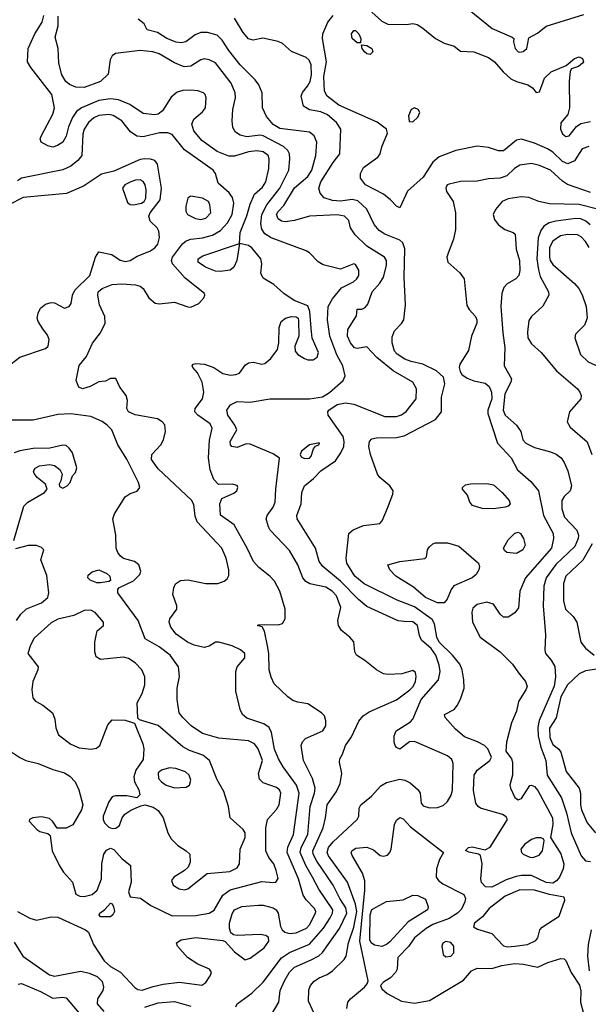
# Model space of a CAD drawing. Extents: x 1173029 to 1307123, y 522559 to 678521.
# Tile 494 of 623: x 1234203 to 1237661, y 630491 to 636480. Entities that reach past the tile are written whole.
import ezdxf

# ---------------------------------------------------------------- set-up
doc = ezdxf.new("R2010")
doc.units = 0

msp = doc.modelspace()

# ---------------------------------------------------------------- linework, layer by layer
at = {"layer": '0CON10XD'}
for points in [[(1236345.3, 636525.3), (1236405, 636472.2), (1236443, 636453), (1236555, 636450.5), (1236595, 636456.5), (1236620.2, 636450.2), (1236655, 636429.4), (1236732.9, 636365), (1236785, 636338.2), (1236845, 636318.8), (1236885, 636288), (1236965.9, 636284.1), (1237055, 636249.6), (1237091.1, 636225), (1237143.4, 636163.4), (1237190.9, 636120.9), (1237223.9, 636103.9), (1237293.8, 636083.8), (1237321.2, 636065), (1237345, 636037.5), (1237365, 636042.5), (1237394.2, 636125), (1237435, 636162.9), (1237527.7, 636202.3), (1237578, 636245), (1237605, 636254.3), (1237626, 636245), (1237631.4, 636225), (1237627.1, 636215), (1237601.2, 636195), (1237558.3, 636181.7), (1237551.9, 636168.1), (1237545.3, 636105), (1237546.5, 635943.5), (1237536.2, 635903.8), (1237495, 635852.5), (1237493.3, 635815), (1237505.5, 635785.5), (1237525, 635770), (1237545.7, 635774.3), (1237588.8, 635831.2), (1237615, 635848.1), (1237675, 635862.1)], [(1236895, 636574.6), (1237076.9, 636426.9), (1237197.5, 636375), (1237207.5, 636365), (1237206.7, 636345), (1237217.5, 636305), (1237235, 636285.8), (1237245, 636283.1), (1237265, 636287.5), (1237287.5, 636305), (1237300.7, 636369.3), (1237352.1, 636397.9), (1237405, 636441.5), (1237635, 636511.8)], [(1235605, 635359.2), (1235631.1, 635418.9), (1235679.2, 635460.8), (1235699.7, 635495), (1235718.5, 635575), (1235720, 635635), (1235714.7, 635654.7), (1235685, 635677.3), (1235645, 635681.9), (1235595, 635677.4), (1235509.3, 635650.7), (1235475, 635651.2), (1235405, 635678), (1235310.9, 635745), (1235262.7, 635805), (1235250.5, 635845), (1235263.3, 635875), (1235315, 635919.4), (1235332.5, 635945), (1235336.5, 636005), (1235330.6, 636025), (1235320.8, 636035), (1235287.6, 636047.6), (1235245, 636052.5), (1235195, 636049.2), (1235161.2, 636038.8), (1235125, 636009.2), (1235072.1, 635925), (1235045, 635906), (1235025, 635901.6), (1234955, 635910), (1234873.5, 635963.5), (1234805, 635992.6), (1234755, 635999.8), (1234685, 635988.4), (1234580, 635945), (1234549, 635921), (1234524.3, 635885.7), (1234500.6, 635829.4), (1234485, 635772), (1234465, 635736), (1234433.3, 635715), (1234405, 635705.6), (1234375, 635713.3), (1234334.2, 635735), (1234328.6, 635755), (1234335, 635776.7), (1234405.6, 635905), (1234415.5, 635945), (1234398.9, 636025), (1234270.2, 636190.2), (1234251.1, 636225), (1234253.9, 636306.1), (1234294.6, 636395), (1234339.7, 636465), (1234350, 636505)], [(1235731.8, 630425), (1235778.5, 630505), (1235787.5, 630575), (1235814.1, 630635), (1235845, 630686.2), (1235875, 630717.1), (1235975, 630760.9), (1236023.5, 630786.5), (1236043.9, 630806.1), (1236147.7, 630952.3), (1236192.8, 631045), (1236187.7, 631077.7), (1236150.4, 631135), (1236109.5, 631215), (1236011.1, 631361.1), (1235988.4, 631405), (1235986, 631425), (1236048.6, 631565), (1236063.2, 631625), (1236072.5, 631705), (1236130.9, 631785), (1236153.3, 631835), (1236162.5, 631895), (1236148, 631965), (1236150, 631985), (1236167.5, 632012.5), (1236185.6, 632065), (1236221.3, 632118.7), (1236266.7, 632213.3), (1236291.9, 632245), (1236328.9, 632271.1), (1236495, 632343.1), (1236576.4, 632405), (1236596.1, 632425), (1236611.3, 632455), (1236615.3, 632485.3), (1236609.8, 632509.8), (1236595, 632522.5), (1236527.7, 632502.3), (1236445, 632497.5), (1236415, 632502.4), (1236372.5, 632525), (1236302.4, 632582.4), (1236251.4, 632615), (1236241.4, 632635), (1236235.4, 632695.4), (1236211.1, 632725), (1236161.2, 632765), (1236142, 632795), (1236138, 632825), (1236157.1, 632905), (1236130.6, 632975), (1236103.9, 633005), (1236065, 633029), (1235968.7, 633048.7), (1235943.6, 633063.6), (1235925.9, 633085.9), (1235894.1, 633164.1), (1235845, 633251.4), (1235726.9, 633375), (1235715.6, 633395), (1235702.2, 633445), (1235708.5, 633465), (1235744.6, 633515), (1235756.9, 633545), (1235760.8, 633625), (1235783.9, 633813.9), (1235745, 633840.6), (1235605, 633899.2), (1235580.3, 633899.7), (1235525, 633878.6), (1235493.8, 633883.8), (1235484.4, 633895), (1235483.3, 633915), (1235523.3, 633985), (1235511.4, 634015), (1235468.7, 634075), (1235463.5, 634105), (1235485, 634138.2), (1235525, 634157.3), (1235605, 634153.8), (1235725, 634174.7), (1235965, 634173.9), (1236045.5, 634185.5), (1236087.7, 634212.3), (1236170, 634285), (1236183.1, 634315), (1236167.7, 634375), (1236132, 634442), (1236088.5, 634555), (1236076.1, 634655), (1236079.6, 634735), (1236105, 634783.3), (1236160.7, 634849.3), (1236232.5, 634885), (1236254.5, 634905), (1236265.4, 634925), (1236265, 634956.2), (1236245, 634990.8), (1236235, 634995.7), (1236155, 634962.7), (1236049.3, 634989.3), (1236017.7, 635007.7), (1235965, 635061.8), (1235945, 635074.6), (1235732.8, 635152.8), (1235695, 635178.8), (1235675.3, 635205.3), (1235669.4, 635239.4), (1235675.7, 635295), (1235705.7, 635354.3), (1235785.7, 635455), (1235840.3, 635565), (1235847.2, 635635), (1235843.3, 635665), (1235833.8, 635683.8), (1235808.4, 635708.4), (1235685, 635774.2), (1235665, 635777.3), (1235585, 635768.2), (1235545, 635778.8), (1235516.1, 635796.1), (1235499.5, 635825), (1235495.4, 635865.4), (1235499.6, 635935), (1235516.4, 636005), (1235513.8, 636035), (1235488.8, 636095), (1235395, 636218.2), (1235356.4, 636236.4), (1235325, 636242.5), (1235305, 636236.8), (1235245, 636197.5), (1235204.1, 636194.1), (1235145, 636218.7), (1235052, 636272), (1235013.8, 636285), (1234935, 636293.4), (1234785, 636273.8), (1234765, 636260), (1234753, 636237), (1234740.6, 636149.4), (1234694.3, 636105), (1234595, 636067.3), (1234545, 636069.6), (1234505.3, 636085.3), (1234483.6, 636105), (1234460.5, 636145), (1234441.9, 636215), (1234437.1, 636305), (1234418.1, 636375), (1234437.3, 636442.7), (1234438.2, 636501.8)], [(1236084.4, 634105.6), (1236135, 634140.5), (1236185, 634150), (1236235, 634140.9), (1236423.6, 634066.4), (1236495, 634067.6), (1236525, 634076.5), (1236553.6, 634096.4), (1236614.5, 634175), (1236616.5, 634235), (1236593.3, 634275), (1236474.6, 634345), (1236376.3, 634426.3), (1236315, 634490), (1236255, 634480.6), (1236240, 634485), (1236214.6, 634515), (1236197.9, 634555), (1236198.9, 634595), (1236251.7, 634678.3), (1236255, 634720), (1236285, 634720), (1236305, 634730), (1236320.5, 634749.5), (1236347.8, 634825), (1236393.1, 634876.9), (1236415.2, 634914.8), (1236433.3, 634985), (1236433.9, 635015), (1236421.8, 635035), (1236315, 635102.5), (1236242.7, 635172.7), (1236214.4, 635215), (1236205, 635258.8), (1236178.8, 635285), (1236135, 635293.2), (1235965, 635285.4), (1235875, 635259.3), (1235818.5, 635251.5), (1235795, 635254.6), (1235775, 635270), (1235765.4, 635295), (1235775, 635314.4), (1235809, 635351), (1235875, 635456.8), (1235955, 635526.8), (1235980.8, 635565), (1236004.6, 635655), (1236010.7, 635735), (1235994.2, 635774.2), (1235966.2, 635796.2), (1235785, 635817.9), (1235745, 635842), (1235705, 635891.9), (1235679.5, 635945), (1235677.5, 636035), (1235656.9, 636085), (1235635, 636115.5), (1235543.4, 636205), (1235475, 636292.7), (1235435.2, 636355.2), (1235405, 636386.8), (1235345, 636402.5), (1235305, 636402.9), (1235271.4, 636388.6), (1235214.4, 636345.6), (1235185, 636339.4), (1235155, 636343.5), (1235098.6, 636365), (1235041.7, 636401.7), (1234979.5, 636419.5), (1234960, 636455), (1234923.8, 636483.8)], [(1237075, 631204.7), (1237035.3, 631205.3), (1237012.4, 631232.4), (1237008.2, 631255), (1237016.1, 631346.1), (1237005.8, 631395.8), (1236994.2, 631404.2), (1236935, 631416.2), (1236913.6, 631426.4), (1236932.5, 631445), (1236955, 631450), (1237035, 631430), (1237065, 631446.7), (1237170, 631615), (1237160.9, 631630.9), (1237138.8, 631645), (1237005.7, 631685), (1236990.6, 631695), (1236977.5, 631715), (1236962.4, 631792.4), (1236968.2, 631885), (1236985.6, 631915), (1237062, 631975), (1237072, 631995), (1237050, 632045), (1237030.8, 632065), (1236988.5, 632088.5), (1236907.5, 632117.5), (1236854, 632165), (1236791.2, 632235), (1236786.7, 632255), (1236845, 632284), (1236865, 632310), (1236886.6, 632353.4), (1236906.5, 632415), (1236905.3, 632465), (1236894.1, 632525), (1236879.3, 632559.3), (1236835.6, 632615.6), (1236754.8, 632695), (1236740.9, 632725), (1236725.9, 632805), (1236712.2, 632832.2), (1236605, 632908.9), (1236499.9, 632949.9), (1236298.8, 633048.8), (1236241.3, 633095), (1236192.7, 633175), (1236189.6, 633205), (1236206, 633355), (1236231.7, 633378.3), (1236295, 633404.4), (1236394.1, 633415.9), (1236407.7, 633432.3), (1236441.1, 633508.9), (1236472.5, 633595), (1236474.3, 633615), (1236455, 633644.3), (1236392.9, 633695), (1236378.9, 633715), (1236335.8, 633835), (1236325.8, 633885), (1236330, 633915), (1236345, 633930), (1236372.7, 633937.3), (1236495, 633939.2), (1236541.6, 633948.4), (1236731.2, 634048.8), (1236768.1, 634095), (1236768.7, 634185), (1236788.1, 634265), (1236780, 634305), (1236738.6, 634345), (1236654.3, 634384.3), (1236585, 634400.4), (1236546.2, 634416.2), (1236499.2, 634445), (1236482.5, 634465), (1236468.8, 634515), (1236467.8, 634552.2), (1236482.4, 634587.6), (1236525, 634631.9), (1236538.8, 634655), (1236548.8, 634745), (1236542, 634915), (1236546.3, 635086.3), (1236533.1, 635123.1), (1236515, 635138.9), (1236424.8, 635174.8), (1236388.5, 635198.5), (1236358.8, 635235), (1236315, 635327.5), (1236259, 635379), (1236225, 635387.4), (1236155, 635377.5), (1236105, 635380.8), (1236055.8, 635395.8), (1236030, 635425), (1236023.1, 635455), (1236034.7, 635495), (1236108.8, 635611.2), (1236150.5, 635665), (1236155.5, 635815), (1236129.2, 635855), (1236075, 635901.1), (1236035, 635918.9), (1235965, 635931.2), (1235930, 635955), (1235914.6, 636015), (1235922.4, 636037.6), (1235953.9, 636076.1), (1235969.3, 636105), (1235977.1, 636145), (1235975.5, 636205.5), (1235963.1, 636235), (1235945, 636249.6), (1235856.9, 636286.9), (1235801.2, 636335), (1235775, 636347.1), (1235681.7, 636368.3), (1235624.2, 636355.8), (1235595, 636364.4), (1235563.2, 636403.2), (1235509.2, 636489.2)], [(1236515, 635336.7), (1236495, 635346.2), (1236458.6, 635385), (1236415, 635418.2), (1236305.4, 635475.4), (1236275.5, 635515.5), (1236275.6, 635545), (1236295, 635580.6), (1236380.8, 635645), (1236395.5, 635664.5), (1236405, 635707.5), (1236439.3, 635790.7), (1236433.3, 635815), (1236376.9, 635856.9), (1236145, 635960.9), (1236073.8, 636015), (1236056.4, 636046.4), (1236052.7, 636135), (1236069.6, 636225), (1236044.6, 636365), (1236047.3, 636395), (1236077.7, 636465), (1236110.4, 636505)], [(1236255, 636338.8), (1236225.6, 636365), (1236222.2, 636395), (1236235, 636414.2), (1236245, 636415.6), (1236266.7, 636395), (1236278, 636365), (1236275, 636340), (1236255, 636338.8)], [(1236335, 636268.8), (1236315, 636272), (1236300, 636285), (1236286.2, 636305), (1236281.7, 636328.3), (1236315, 636324), (1236345, 636306), (1236350, 636285), (1236335, 636268.8)], [(1236595, 635860), (1236625, 635887.5), (1236636.7, 635915), (1236626.7, 635935), (1236605, 635943.8), (1236583.8, 635935), (1236567.5, 635895), (1236571.7, 635861.7), (1236595, 635860)], [(1234725, 634281.2), (1234685, 634278), (1234631.7, 634248.3), (1234585, 634234.3), (1234562.5, 634245), (1234546.7, 634285), (1234565, 634376), (1234609.1, 634430.9), (1234646.7, 634513.3), (1234695.6, 634575), (1234723.5, 634635), (1234721.5, 634675), (1234689.5, 634745), (1234677.5, 634805), (1234681.5, 634825), (1234705, 634845.4), (1234765, 634870), (1234825, 634873.2), (1234906.9, 634866.9), (1234935, 634860), (1234955, 634845.6), (1234989.5, 634789.5), (1235026.7, 634756.7), (1235051.1, 634751.1), (1235145, 634761.3), (1235225, 634732.9), (1235245, 634732.5), (1235293.3, 634755), (1235322.3, 634787.7), (1235330, 634805), (1235328, 634815), (1235208.9, 634908.9), (1235133.1, 634995), (1235126.1, 635015), (1235133.2, 635035), (1235193.6, 635116.4), (1235215.6, 635134.4), (1235245, 635145.8), (1235315, 635153.9), (1235375, 635168.9), (1235425, 635197.2), (1235466.9, 635245), (1235495.8, 635295), (1235505.3, 635365), (1235498.5, 635398.5), (1235477.8, 635427.8), (1235410.6, 635485), (1235394.6, 635544.6), (1235380.5, 635565), (1235205, 635687.9), (1235131.3, 635781.3), (1235105, 635791.3), (1235053, 635793), (1234955, 635768.2), (1234915, 635772.2), (1234877.5, 635797.5), (1234823.8, 635865), (1234771.8, 635898.2), (1234745, 635902.7), (1234685, 635897.6), (1234655, 635884.2), (1234621.6, 635855), (1234595.9, 635815), (1234586.9, 635785), (1234580.4, 635655), (1234556.4, 635623.6), (1234515, 635589.3), (1234465, 635566.5), (1234215, 635515.5), (1234190.8, 635499.2)], [(1237665, 635709.2), (1237625, 635694), (1237577.3, 635622.7), (1237536.1, 635603.9), (1237505, 635616.8), (1237445, 635674.5), (1237414.1, 635694.1), (1237335, 635729.2), (1237255, 635752.9), (1237225, 635748), (1237145, 635682), (1237115, 635682), (1237055, 635703.3), (1236985, 635711.9), (1236855.3, 635684.7), (1236755, 635646.9), (1236715, 635614.3), (1236657.5, 635522.5), (1236562.7, 635437.3), (1236515, 635336.7)], [(1234125, 634367.1), (1234205, 634427.1), (1234359.7, 634480.3), (1234376, 634495), (1234382.9, 634535), (1234372, 634562), (1234345, 634600), (1234315.7, 634645), (1234310, 634665), (1234315.6, 634694.4), (1234330.8, 634725), (1234360.9, 634749.1), (1234395, 634760.5), (1234415, 634757.5), (1234475, 634725.5), (1234505, 634735.7), (1234516.5, 634755), (1234524.6, 634805), (1234538.8, 634835), (1234629.3, 634925), (1234663.5, 635036.5), (1234685, 635068), (1234763, 635053), (1234815, 635016.7), (1234845, 635009.1), (1234875, 635016.4), (1234917.6, 635042.4), (1234995, 635071.6), (1235025, 635092.1), (1235043.6, 635115), (1235053.9, 635155), (1235050, 635195), (1235038.5, 635215), (1234996.7, 635255), (1234988.5, 635285), (1234997.2, 635305), (1235058.2, 635385), (1235065.6, 635455), (1235040.6, 635600.6), (1235025, 635624.2), (1234998.9, 635631.1), (1234965, 635634.7), (1234935, 635630), (1234775, 635559.7), (1234699.8, 635540.2), (1234591.8, 635468.2), (1234487.4, 635422.6), (1234225, 635399.5), (1234138.2, 635355)], [(1237675, 635428.6), (1237535, 635477.6), (1237505, 635497.5), (1237431.5, 635565), (1237365, 635594.1), (1237315, 635604.7), (1237245, 635594.6), (1237213.1, 635575), (1237165, 635531.4), (1237125, 635515.6), (1237055, 635513.1), (1236985, 635498.6), (1236885, 635495.6), (1236815, 635480.8), (1236803.8, 635475), (1236794.2, 635455), (1236800, 635435), (1236840, 635375), (1236852.9, 635305), (1236853.1, 635205), (1236841.2, 635145), (1236809.7, 635059.7), (1236800.8, 635035), (1236807.3, 635005), (1236879.9, 634939.9), (1236905.6, 634905), (1236922.7, 634742.7), (1236937, 634717), (1236975.7, 634675), (1236984.2, 634655), (1236984.2, 634635), (1236951.9, 634555), (1236932.8, 634467.2), (1236881.1, 634385), (1236876.9, 634365), (1236881.3, 634341.3), (1236892.8, 634322.8), (1236925, 634298.9), (1236965, 634283.8), (1237035, 634269.1), (1237058.3, 634248.3), (1237071.9, 634215), (1237074.8, 634175), (1237051.1, 634105), (1237050, 634085), (1237108.2, 633905), (1237191.5, 633815), (1237231.5, 633741.5), (1237311.8, 633671.8), (1237359.5, 633615), (1237389.4, 633465), (1237448, 633355), (1237450.7, 633325), (1237436.7, 633265), (1237279.3, 633085), (1237244.5, 633005), (1237236.6, 632903.4), (1237215, 632871.5), (1237175, 632845.4), (1237146, 632846), (1237125.5, 632865), (1237085, 632924.5), (1237045, 632936.8), (1236985, 632922.2), (1236959.8, 632900.2), (1236953.7, 632876.3), (1236956.5, 632815), (1237003.3, 632725), (1237125.8, 632635.8), (1237199.4, 632559.4), (1237236.5, 632506.5), (1237280, 632455), (1237288.6, 632425), (1237281.9, 632405), (1237236.8, 632333.2), (1237224.2, 632275), (1237195, 632202.5), (1237163.3, 632085), (1237160.7, 632030.7), (1237193.6, 631983.6), (1237200, 631965), (1237200, 631885), (1237184, 631825), (1237188, 631805), (1237215, 631750), (1237235, 631734), (1237255, 631744), (1237305, 631822), (1237315, 631824.2), (1237335, 631815.6), (1237355, 631791.4), (1237443.5, 631625), (1237446.4, 631585), (1237431.2, 631505), (1237495, 631405.7), (1237513.1, 631345), (1237508.1, 631315), (1237486.9, 631265), (1237468.7, 631241.3), (1237445, 631227.4), (1237405, 631232.8), (1237315, 631274.7), (1237255, 631274.7), (1237222, 631268), (1237161.7, 631248.3), (1237075, 631204.7)], [(1234895, 635354.6), (1234945, 635364.2), (1234959.7, 635375), (1234969.8, 635395), (1234973.3, 635445), (1234967.1, 635475), (1234955, 635495.5), (1234935, 635506.8), (1234906.7, 635505), (1234879.2, 635495), (1234843.1, 635475), (1234828.1, 635455), (1234859.4, 635369.4), (1234875, 635357.1), (1234895, 635354.6)], [(1235305, 635265.5), (1235335, 635272.7), (1235365.6, 635305), (1235360.6, 635355), (1235351.9, 635375), (1235315, 635394.6), (1235245, 635406.2), (1235235, 635402.5), (1235226.2, 635393.8), (1235214.4, 635345.6), (1235214.4, 635315), (1235224.3, 635295), (1235271.5, 635271.5), (1235305, 635265.5)], [(1237252.6, 635402.6), (1237175, 635391.2), (1237136.7, 635375), (1237096.7, 635325), (1237083.8, 635295), (1237090, 635265), (1237114.2, 635234.2), (1237154.7, 635204.7), (1237205, 635185.6), (1237215.8, 635175), (1237223.1, 635085), (1237242.9, 635015), (1237244.5, 634955), (1237238.2, 634925), (1237221.4, 634905), (1237167.1, 634872.9), (1237148.6, 634851.4), (1237135.3, 634815), (1237130, 634735), (1237140.7, 634575), (1237153.1, 634485), (1237149.1, 634375), (1237194, 634295), (1237190, 634275), (1237153.5, 634205), (1237142.7, 634105), (1237155.9, 634075), (1237224.6, 634015), (1237251.1, 633975), (1237262.9, 633925), (1237282, 633905), (1237335, 633877.9), (1237431.9, 633851.9), (1237466.7, 633836.7), (1237495.4, 633815.4), (1237515, 633786), (1237537.1, 633737.1), (1237560, 633645), (1237551.4, 633615), (1237515, 633579.4), (1237500.8, 633555), (1237499.6, 633505), (1237516.2, 633455), (1237591.5, 633375), (1237602.1, 633345), (1237599.6, 633325), (1237578.8, 633275), (1237463.7, 633166.3), (1237405.3, 633085), (1237391.2, 633035), (1237386.7, 632915), (1237401.2, 632738.8), (1237396.2, 632645), (1237401.2, 632625), (1237435.4, 632585.4), (1237457, 632547), (1237462.3, 632482.3), (1237453.4, 632426.6), (1237363.4, 632216.6), (1237354.8, 632175), (1237357, 632125), (1237371.9, 632055), (1237402.8, 631975), (1237410.7, 631885), (1237497.5, 631747.5), (1237529.8, 631655), (1237556.9, 631535), (1237618.5, 631395), (1237644.5, 631364.5), (1237675, 631360)], [(1237717, 635327), (1237605, 635356.5), (1237425, 635359.3), (1237360, 635375), (1237299.4, 635399.4), (1237252.6, 635402.6)], [(1235517.5, 630475), (1235525.7, 630495), (1235615, 630559.3), (1235684.1, 630625.9), (1235795.9, 630774.1), (1235843.8, 630806.2), (1235965, 630857.7), (1236051.2, 630955), (1236092.2, 631017.8), (1236106.1, 631045), (1236107, 631065), (1236021.6, 631191.6), (1235985, 631263.8), (1235942.8, 631335), (1235910, 631415), (1235914.8, 631445), (1235955.2, 631525), (1235969.1, 631695), (1235995.8, 631775), (1235999.7, 631805), (1235985, 631864.2), (1235930.3, 631975), (1235915.3, 632064.7), (1235923, 632087), (1235941.7, 632108.3), (1236047.5, 632155), (1236064.3, 632185), (1236065.6, 632215), (1236056.9, 632245), (1236039.2, 632265), (1235955, 632318.5), (1235895, 632328.5), (1235865, 632340), (1235835, 632360.9), (1235751.3, 632441.3), (1235731.9, 632481.9), (1235721.5, 632525), (1235718.7, 632625), (1235711.2, 632671.2), (1235691.7, 632761.7), (1235678.3, 632788.3), (1235650, 632795), (1235655, 632800), (1235695, 632802.5), (1235775, 632800), (1235802.3, 632807.7), (1235818.8, 632835), (1235817.5, 632895), (1235784.5, 633005), (1235752.2, 633065), (1235724.3, 633095), (1235657.3, 633147.3), (1235624.4, 633185), (1235587.1, 633265), (1235507, 633407), (1235425, 633467.5), (1235420, 633535), (1235431.7, 633568.3), (1235505, 633600), (1235523.8, 633615), (1235530, 633635), (1235525, 633646.2), (1235495, 633656), (1235413, 633653), (1235384.1, 633684.1), (1235362.1, 633742.1), (1235352.3, 633815), (1235357.9, 633922.1), (1235373.6, 633995), (1235361.7, 634021.7), (1235286.9, 634075), (1235268.1, 634095), (1235270, 634115), (1235315.7, 634175), (1235322.5, 634215), (1235313.8, 634275), (1235285, 634332.5), (1235256.7, 634365), (1235252.5, 634375), (1235257.5, 634385), (1235275, 634390), (1235327.5, 634385), (1235385, 634364), (1235438.3, 634328.3), (1235485, 634317.3), (1235518.6, 634321.4), (1235539.1, 634330.9), (1235575, 634379.4), (1235595, 634393.8), (1235625, 634397.1), (1235675, 634385.6), (1235695, 634390), (1235730.9, 634419.1), (1235772, 634475), (1235780, 634515), (1235781.2, 634608.8), (1235794, 634645), (1235820, 634665), (1235855.9, 634675.9), (1235885, 634673.3), (1235896.2, 634665), (1235899.5, 634649.5), (1235900, 634555), (1235876, 634495), (1235878, 634465), (1235894.7, 634444.7), (1235935, 634418.5), (1235955, 634410.8), (1235988.2, 634411.8), (1236013.2, 634426.8), (1236020, 634455), (1235982.8, 634542.8), (1235976, 634604), (1235967.1, 634705), (1235955, 634740), (1235872.2, 634772.2), (1235810, 634815), (1235748.9, 634868.9), (1235685, 634907.5), (1235668.9, 634938.9), (1235675.6, 634995), (1235670.5, 635025), (1235615, 635092.2), (1235595, 635106.7), (1235540, 635120), (1235524.5, 635015), (1235505, 634976), (1235483.3, 634956.7), (1235425, 634948.8), (1235395, 634951.5), (1235334.2, 634975), (1235289.4, 635005), (1235288.1, 635025), (1235317.5, 635045), (1235540, 635120), (1235544, 635185), (1235585, 635286.9), (1235605, 635359.2)], [(1237672.2, 635232.2), (1237646.5, 635255), (1237615, 635268.3), (1237585, 635271.1), (1237464.7, 635254.7), (1237424.4, 635245.6), (1237390.4, 635225), (1237371.9, 635198.1), (1237357.5, 635152.5), (1237349.2, 635025), (1237358, 634958), (1237369.2, 634919.2), (1237420, 634825), (1237421.4, 634805), (1237385, 634738), (1237316, 634675), (1237299.7, 634650.3), (1237290.7, 634579.3), (1237292.7, 634545), (1237315, 634508.1), (1237374.3, 634455), (1237467.8, 634345), (1237595, 634234.3), (1237610, 634215), (1237618.1, 634195), (1237616.9, 634175), (1237547.1, 634095), (1237532.5, 634035), (1237552.1, 634002.1), (1237653.6, 633913.6), (1237682.1, 633835)], [(1237667.1, 635095), (1237645, 635132), (1237618.6, 635158.6), (1237595, 635171.4), (1237534.7, 635174.7), (1237491.9, 635165), (1237445, 635132.9), (1237426.1, 635095), (1237424.8, 635035), (1237429.5, 635015), (1237445, 634991.3), (1237577.1, 634875), (1237603.8, 634845), (1237625, 634805.8), (1237648.6, 634735), (1237654.7, 634665), (1237638, 634622), (1237605, 634590.5), (1237583.1, 634566.9), (1237579.1, 634545), (1237613.1, 634443.1), (1237660.2, 634400.2), (1237785, 634342.9)], [(1234190, 631055), (1234265, 631014.7), (1234305, 631003.2), (1234395, 631024.1), (1234435, 631020.4), (1234604.5, 630944.5), (1234620.9, 630930.9), (1234651.8, 630855), (1234716.8, 630755), (1234755, 630721.4), (1234817.1, 630687.1), (1234904.1, 630594.1), (1234922.3, 630582.3), (1234947.5, 630577.5), (1235015, 630598.7), (1235075, 630614.1), (1235175, 630626.7), (1235311.7, 630608.3), (1235335, 630624.2), (1235362.5, 630665), (1235370, 630685), (1235358, 630705), (1235287.1, 630735), (1235222.9, 630775), (1235162.5, 630845), (1235157.5, 630865), (1235185, 630884.4), (1235275, 630897.9), (1235439.7, 630879.7), (1235452.7, 630872.7), (1235509.7, 630809.7), (1235575, 630762.5), (1235605, 630771.2), (1235690, 630835), (1235719.2, 630875), (1235717, 630897), (1235700.6, 630910.6), (1235665, 630916.7), (1235525, 630909.4), (1235503.1, 630913.1), (1235486.7, 630926.7), (1235479.1, 630955), (1235479.6, 630985), (1235495, 631042), (1235510, 631065), (1235554.7, 631085.3), (1235655, 631094.1), (1235685, 631093.4), (1235745, 631077.7), (1235763.3, 631065), (1235774.5, 631045), (1235790, 630965), (1235799.2, 630945), (1235815, 630930), (1235845, 630922.1), (1235885, 630926.6), (1235947.1, 630955), (1235966.8, 630975), (1236001.6, 631045), (1236004, 631055), (1235996.6, 631075), (1235946.3, 631126.3), (1235927.3, 631155), (1235898.1, 631255), (1235830.9, 631415), (1235833.8, 631446.2), (1235868.1, 631525), (1235902.3, 631775), (1235887.1, 631825), (1235806.2, 631935), (1235778, 631985), (1235753.8, 632043.8), (1235734.7, 632144.7), (1235721.4, 632175), (1235687.8, 632197.8), (1235585, 632231.5), (1235558.9, 632255), (1235544.5, 632285), (1235518.6, 632395), (1235517.5, 632515), (1235526, 632545), (1235571.7, 632598.3), (1235571.9, 632625), (1235546.9, 632646.9), (1235495, 632670.9), (1235415, 632693.1), (1235395, 632693.1), (1235355, 632670.6), (1235325, 632661.9), (1235265, 632675.5), (1235222.9, 632695), (1235155, 632743.5), (1235121.5, 632785), (1235113.2, 632815), (1235115.5, 632835), (1235159.5, 632895), (1235158.9, 632915), (1235134, 632985), (1235140, 633025), (1235151.2, 633048.8), (1235181.7, 633068.3), (1235225, 633073.1), (1235335, 633051.1), (1235408.7, 633051.3), (1235446.7, 633065), (1235465, 633080), (1235475, 633100), (1235475.7, 633134.3), (1235458.1, 633205), (1235432.5, 633265), (1235283.1, 633425), (1235269.7, 633459.7), (1235261.8, 633531.8), (1235248.5, 633558.5), (1235045, 633748.2), (1235004.1, 633805), (1235006.5, 633835), (1235061.5, 633895), (1235078.4, 633925), (1235090.7, 633975), (1235085.8, 634015.8), (1235070.5, 634035), (1235042.3, 634052.3), (1234906, 634076), (1234865.8, 634095), (1234855.8, 634115), (1234858.8, 634165), (1234851.2, 634195), (1234813.3, 634245), (1234788.3, 634298.3), (1234755, 634297.5), (1234725, 634281.2)], [(1235763.3, 631305), (1235749.5, 631345), (1235718.5, 631385), (1235699.5, 631425), (1235700, 631565), (1235710.5, 631615), (1235765, 631676.7), (1235782.3, 631705), (1235792.3, 631775), (1235782.5, 631795), (1235765, 631810.9), (1235685, 631837.5), (1235660.9, 631860.9), (1235655.7, 631895), (1235679.4, 631975), (1235654.6, 632045), (1235630.9, 632075), (1235595, 632093.5), (1235415, 632110.5), (1235315, 632138.8), (1235245.9, 632185.9), (1235194.5, 632235), (1235173.3, 632265), (1235160.8, 632345), (1235160.8, 632415), (1235175.8, 632485), (1235168.1, 632545), (1235118.9, 632615), (1235052.2, 632665), (1234966.9, 632715), (1234924, 632825), (1234800.8, 632995), (1234800, 633015), (1234806.1, 633023.9), (1234895, 633066.9), (1234934, 633105), (1234939.2, 633125), (1234928.8, 633165), (1234901.2, 633185), (1234833.8, 633203.8), (1234816.2, 633216.2), (1234799.4, 633239.4), (1234790.5, 633265), (1234788.2, 633345), (1234768.9, 633445), (1234779.4, 633475), (1234845, 633578), (1234875, 633598), (1234918.3, 633611.7), (1234934, 633635), (1234925.8, 633665), (1234855, 633808), (1234800.5, 633895), (1234763.3, 633985), (1234735.6, 634015), (1234705.8, 634035.8), (1234635, 634066.8), (1234513.8, 634083.8), (1234435, 634078.5), (1234285, 634044.6), (1234155, 634044.6)], [(1235993.8, 630435), (1235960.4, 630510.4), (1235961.1, 630578.9), (1235972.2, 630605), (1235995, 630631.8), (1236025, 630652.5), (1236072.7, 630672.7), (1236105.9, 630694.1), (1236175.8, 630764.2), (1236189.1, 630785), (1236202.9, 630865), (1236235, 630960), (1236253.1, 631055), (1236245, 631101.2), (1236196.7, 631235), (1236081.6, 631395), (1236072.6, 631415), (1236081.4, 631445), (1236110.4, 631479.6), (1236255.7, 631615), (1236265.7, 631635), (1236268.6, 631685), (1236278.6, 631705), (1236343.3, 631756.7), (1236400.6, 631819.4), (1236435, 631840.7), (1236515, 631860.9), (1236545, 631854.7), (1236577.8, 631837.8), (1236626, 631795), (1236638, 631775), (1236644.2, 631715), (1236658, 631698), (1236695, 631685.5), (1236745, 631688.9), (1236778.6, 631701.4), (1236805.3, 631724.7), (1236827.6, 631762.4), (1236836.3, 631793.7), (1236839.6, 631955), (1236830.7, 631980.7), (1236805, 632001.8), (1236605, 632090.8), (1236573, 632087), (1236515, 632043.8), (1236495, 632052.5), (1236486.7, 632065), (1236480, 632085), (1236480, 632125), (1236493.3, 632155), (1236579.7, 632210.3), (1236595, 632226), (1236645.8, 632345), (1236749.5, 632465), (1236760, 632515), (1236754.2, 632555), (1236734.8, 632615), (1236705, 632656.3), (1236647.1, 632707.1), (1236634.7, 632734.7), (1236621.8, 632795), (1236595, 632817.3), (1236541.2, 632818.8), (1236505, 632823.1), (1236315, 632910.9), (1236263.5, 632953.5), (1236155, 633064.2), (1236046.2, 633155), (1236024.1, 633185), (1236002.9, 633265), (1235890, 633445), (1235887.8, 633465), (1235915.5, 633535), (1235919.5, 633605), (1235934.4, 633645), (1235991.1, 633688.9), (1236035, 633736.2), (1236123.3, 633796.7), (1236155.9, 633845), (1236174.3, 633885), (1236177.5, 633915), (1236171.2, 633945), (1236078.8, 634075), (1236077.1, 634095), (1236084.4, 634105.6)], [(1234168.3, 633311.7), (1234227.7, 633522.3), (1234253.3, 633545), (1234353.8, 633605), (1234371.2, 633625), (1234361.2, 633655), (1234310, 633695), (1234290.3, 633720.3), (1234288, 633735), (1234297.1, 633752.9), (1234323.4, 633766.6), (1234385, 633775.6), (1234415, 633769.4), (1234448, 633745), (1234461.2, 633715), (1234453.9, 633676.1), (1234443.3, 633655), (1234445, 633640), (1234465, 633630), (1234492.5, 633645), (1234510, 633665), (1234523.9, 633706.1), (1234543.6, 633726.4), (1234550, 633755), (1234524.7, 633844.7), (1234505, 633874.3), (1234485, 633890), (1234465, 633893.1), (1234386.8, 633873.2), (1234285, 633872.9), (1234205, 633857.5), (1234170, 633845)], [(1235935, 633810.5), (1235965, 633813.8), (1235975.4, 633825), (1235989.5, 633870.5), (1236003.3, 633886.7), (1236022.5, 633895), (1236026.1, 633906.1), (1235965, 633893.8), (1235918, 633855), (1235910, 633835), (1235915, 633822), (1235935, 633810.5)], [(1237085, 633504.2), (1237015, 633506.9), (1236958, 633525), (1236941.9, 633545), (1236927.5, 633587.5), (1236896.7, 633625), (1236896.7, 633635), (1236915, 633651.2), (1236945, 633657.5), (1237045, 633660), (1237085, 633652), (1237136.7, 633605), (1237179.2, 633555), (1237186, 633535), (1237175, 633522), (1237155.6, 633514.4), (1237085, 633504.2)], [(1237225, 633234.3), (1237165, 633238.8), (1237151.2, 633251.2), (1237146.2, 633265), (1237175, 633316.7), (1237215, 633356.7), (1237235, 633363.3), (1237250, 633355), (1237268, 633325), (1237277.5, 633285), (1237262.5, 633255), (1237225, 633234.3)], [(1236785, 632932.9), (1236745, 632933.6), (1236671.8, 632965), (1236598.9, 633028.9), (1236490, 633095), (1236453.8, 633135), (1236442.5, 633165), (1236515.6, 633184.4), (1236667, 633203), (1236677, 633213), (1236684.2, 633255), (1236695, 633273.8), (1236715, 633292.5), (1236732.1, 633297.9), (1236805, 633298.5), (1236875, 633277.5), (1236994, 633175), (1236999.2, 633155), (1236996, 633135), (1236980, 633105), (1236954.2, 633085), (1236843.4, 633036.6), (1236826.6, 633013.4), (1236803.3, 632955), (1236785, 632932.9)], [(1237685, 633291.8), (1237628, 633192), (1237524, 633095), (1237509.9, 633050.1), (1237510, 632945), (1237521.8, 632895), (1237569.5, 632849.5), (1237591.5, 632815), (1237615.5, 632695), (1237645, 632656.9), (1237696.2, 632615)], [(1234184, 632825), (1234211.2, 632865), (1234245, 632896), (1234336.8, 632933.2), (1234373.6, 632966.4), (1234381.5, 632995), (1234369, 633099), (1234331.4, 633195), (1234350, 633255), (1234335, 633270.8), (1234305, 633281.9), (1234255, 633282.5), (1234178.3, 633261.7)], [(1234695, 633054.3), (1234672.5, 633055), (1234631.7, 633071.7), (1234616.7, 633085), (1234619.3, 633100.7), (1234645, 633122), (1234683.9, 633133.9), (1234732.3, 633112.3), (1234752.5, 633095), (1234755, 633070), (1234746.4, 633063.6), (1234695, 633054.3)], [(1235205, 631187.5), (1235225, 631194.2), (1235343.3, 631286.7), (1235481.3, 631298.7), (1235525, 631320.8), (1235540.3, 631345), (1235544.1, 631435), (1235573.6, 631505), (1235575.5, 631535), (1235563.1, 631555), (1235484, 631625), (1235473.8, 631695), (1235445.6, 631785), (1235405, 631857.5), (1235358.5, 631975), (1235316.5, 632006.5), (1235235, 632036), (1235195, 632057.5), (1235046.2, 632186.2), (1234932, 632222), (1234921.2, 632231.2), (1234917.1, 632325), (1234948.5, 632381.5), (1234965.3, 632435), (1234963.5, 632483.5), (1234945.9, 632525.9), (1234905, 632567.9), (1234865, 632593.8), (1234835, 632602.1), (1234695, 632588.8), (1234668.8, 632605), (1234660, 632635), (1234660, 632695), (1234667.5, 632735), (1234675, 632762.5), (1234712.5, 632795), (1234712.5, 632815), (1234662.5, 632875), (1234635, 632888), (1234595, 632885.8), (1234533.1, 632856.9), (1234436, 632834), (1234395, 632812.5), (1234291.9, 632718.1), (1234268, 632675), (1234253.3, 632625), (1234316.2, 632545), (1234313.8, 632525), (1234282.5, 632455), (1234277.5, 632405), (1234282.5, 632355), (1234300, 632335), (1234345, 632310.5), (1234403.3, 632263.3), (1234417.8, 632225), (1234422.7, 632172.7), (1234439.8, 632129.8), (1234514, 632074), (1234565, 632052.1), (1234637.4, 632042.6), (1234670.2, 632049.8), (1234690.8, 632065), (1234738.7, 632191.3), (1234765, 632221.2), (1234845, 632218.6), (1234900.7, 632200.7), (1234952.5, 632075), (1234958.8, 632045), (1234955, 631980), (1234910.4, 631915), (1234897.7, 631875), (1234901.1, 631845), (1234927.5, 631795), (1234933.3, 631765), (1234915, 631746.7), (1234855, 631760), (1234785, 631760), (1234765, 631753.8), (1234745, 631723.8), (1234711.2, 631635), (1234710.4, 631615), (1234719.5, 631595), (1234745, 631569.1), (1234765, 631560.9), (1234787.2, 631562.8), (1234810.7, 631579.3), (1234826.7, 631625), (1234842.2, 631647.8), (1234878.3, 631671.7), (1234940.5, 631699.5), (1234963.9, 631703.9), (1235015, 631690), (1235045, 631670), (1235075.6, 631625), (1235103.5, 631535), (1235125, 631497.5), (1235165, 631457.1), (1235216.7, 631425), (1235237.5, 631405), (1235240, 631355), (1235227.5, 631325), (1235205.8, 631304.2), (1235140, 631265), (1235126.4, 631243.6), (1235136.7, 631215), (1235173.2, 631193.2), (1235205, 631187.5)], [(1237725, 632532), (1237645, 632520), (1237605, 632500.9), (1237535, 632433.8), (1237495, 632360.9), (1237466.7, 632233.3), (1237425, 632170.8), (1237427.7, 632115), (1237445, 632072.2), (1237483.1, 632043.1), (1237494.7, 632024.7), (1237527.6, 631907.6), (1237606.2, 631805), (1237614.6, 631775), (1237613.1, 631705), (1237620.6, 631675), (1237655.4, 631595), (1237705.6, 631535)], [(1234156, 632025), (1234205, 631991.9), (1234240, 631975), (1234316, 631956), (1234405, 631919.5), (1234475, 631899.1), (1234508.7, 631878.7), (1234540, 631845), (1234562.9, 631795), (1234587.9, 631705), (1234580, 631675), (1234526.2, 631583.8), (1234485, 631562.2), (1234432, 631562), (1234403.3, 631605), (1234385, 631621.2), (1234335, 631632), (1234282.5, 631625), (1234263.3, 631615), (1234260, 631605), (1234307.5, 631555), (1234325, 631543.3), (1234375, 631530), (1234388.3, 631518.3), (1234400, 631425), (1234445, 631332.9), (1234469.1, 631295), (1234524.3, 631235), (1234545, 631162), (1234568.3, 631148.3), (1234595, 631146.5), (1234645, 631160), (1234675, 631185.7), (1234700, 631255), (1234703.8, 631345), (1234715.7, 631404.3), (1234731.2, 631428.8), (1234755, 631440.9), (1234775, 631433.3), (1234825, 631378), (1234876.5, 631335), (1234882.2, 631235), (1234864.5, 631174.5), (1234874.2, 631145), (1234937.2, 631137.2), (1235001.7, 631091.7), (1235129.8, 631029.8), (1235275, 631031.2), (1235354.7, 631045.3), (1235385.3, 631064.7), (1235438.5, 631155), (1235483.2, 631186.8), (1235675, 631237.5), (1235745, 631231.4), (1235761.2, 631235), (1235774.3, 631255.7), (1235763.3, 631305)], [(1235145, 631808.9), (1235215, 631812.5), (1235236.2, 631825), (1235244.3, 631855), (1235233.1, 631885), (1235210.8, 631905), (1235153.3, 631925), (1235115, 631928.8), (1235065, 631915.6), (1235045, 631898.8), (1235047.1, 631865), (1235065, 631844.3), (1235095, 631824.4), (1235145, 631808.9)], [(1236192.1, 630465), (1236198.5, 630505), (1236214.5, 630525), (1236301.1, 630595), (1236317.1, 630615), (1236322.9, 630635), (1236272.9, 630875), (1236302.4, 631185), (1236302.5, 631242.5), (1236288.1, 631288.1), (1236225, 631396.2), (1236219.5, 631415), (1236225, 631426.9), (1236248.3, 631441.7), (1236315, 631447.3), (1236355, 631430.6), (1236395, 631395.6), (1236415, 631391.9), (1236440.7, 631399.3), (1236455, 631414), (1236462.7, 631435), (1236483.1, 631585), (1236495, 631611.4), (1236515, 631627.8), (1236535, 631618.9), (1236580.1, 631570.1), (1236780, 631415), (1236757, 631373), (1236738.6, 631315), (1236735.5, 631265), (1236750, 631245), (1236777.5, 631225), (1236905, 631158.6), (1236914.5, 631135), (1236909.6, 631115), (1236890.1, 631069.9), (1236866.2, 631045), (1236816.1, 631013.9), (1236715, 630975.8), (1236675, 630952.9), (1236605.4, 630895), (1236570, 630845), (1236503.9, 630775), (1236498.2, 630705), (1236488.5, 630685), (1236458.1, 630651.9), (1236415.8, 630625), (1236398, 630605), (1236405.7, 630585), (1236438, 630558), (1236525, 630509.6), (1236605, 630498.6), (1236695, 630514.3), (1236902.2, 630637.8), (1236951.9, 630695), (1236985, 630711.8), (1237075, 630708.8), (1237135, 630728.2), (1237215, 630740), (1237265, 630736.1), (1237355, 630716.9), (1237415, 630745.6), (1237495, 630769.4), (1237515, 630767.5), (1237525, 630758), (1237557.3, 630685), (1237607.9, 630607.9), (1237616, 630574), (1237614.2, 630505), (1237631.5, 630435)], [(1237325, 631384.7), (1237361.7, 631398.3), (1237383.8, 631425), (1237392, 631485), (1237390, 631495), (1237375, 631504), (1237345, 631504.4), (1237315, 631494.4), (1237275.6, 631465), (1237251.9, 631435), (1237254.3, 631415), (1237265.7, 631405), (1237305, 631386.8), (1237325, 631384.7)], [(1236405, 630843.3), (1236360.6, 630850.6), (1236341.8, 630865), (1236333, 630883), (1236335.3, 631035), (1236345, 631067.1), (1236435, 631116.5), (1236535, 631126.9), (1236595, 631154.4), (1236625, 631153.1), (1236671.2, 631131.2), (1236687.5, 631085), (1236682.9, 631065), (1236566.5, 630993.5), (1236455, 630870.4), (1236435, 630854.6), (1236405, 630843.3)], [(1237170.3, 630840.3), (1237215, 630844.3), (1237291.2, 630855), (1237341.4, 630878.6), (1237354.3, 630895), (1237367.1, 630945), (1237380.2, 630959.8), (1237483.6, 631026.4), (1237519.2, 631125), (1237515, 631143.3), (1237425, 631158.3), (1237335, 631186.2), (1237245, 631188), (1237155, 631149.3), (1237057.5, 631075), (1237017, 631023), (1236970, 630985), (1236963.3, 630963.3), (1236988, 630948), (1237075, 630921.8), (1237146, 630846), (1237170.3, 630840.3)], [(1234695, 631023.3), (1234687.5, 631035), (1234690, 631045), (1234721.2, 631068.8), (1234755, 631105.8), (1234765, 631102), (1234773.3, 631085), (1234779.1, 631055), (1234770, 631035), (1234755, 631024.2), (1234695, 631023.3)], [(1237678.9, 630945), (1237660, 630855), (1237655.8, 630785), (1237666.1, 630695)], [(1234169.8, 630869.8), (1234221.5, 630785), (1234385, 630670.7), (1234415, 630663.4), (1234575, 630693.5), (1234625, 630681.2), (1234675, 630660.4), (1234705, 630630.5), (1234713.6, 630595), (1234708.6, 630575), (1234676.3, 630523.7), (1234674.6, 630495), (1234715, 630448.2)], [(1236795, 630779.2), (1236825, 630784.2), (1236843.3, 630805), (1236843.3, 630845), (1236825, 630868), (1236795, 630872.9), (1236777.6, 630862.4), (1236770, 630845), (1236779.2, 630795), (1236795, 630779.2)], [(1234195, 630614.2), (1234215, 630617.1), (1234329.7, 630569.7), (1234405, 630527.9), (1234465, 630535.5), (1234485, 630530.5), (1234575.4, 630425)], [(1234965, 630473.5), (1235045, 630500.5), (1235145, 630507.9), (1235245, 630479.2)]]:
    msp.add_lwpolyline(points, dxfattribs=at)

doc.saveas('drawing.dxf')
